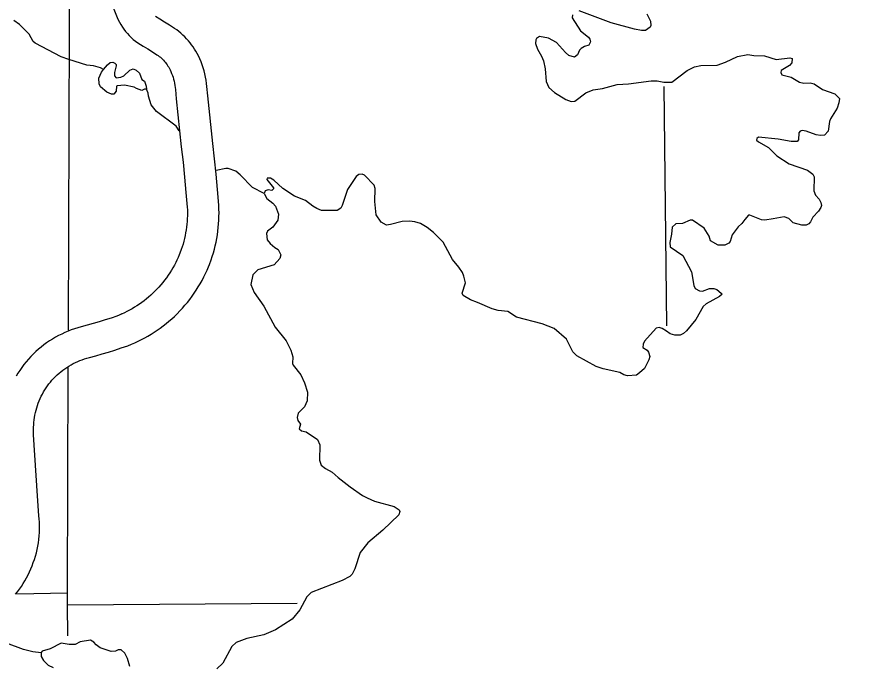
# Model space of a CAD drawing. Extents: x -19 to 366, y -4 to 359.
# Drawn here: x 133.386 to 134.638, y 199.977 to 200.95 of the extents above; entities that cross this region are included whole.
import ezdxf

# ---------------------------------------------------------------- set-up
doc = ezdxf.new("R2010")
doc.units = 0
for name, color, linetype in [('R_Axis', 7, 'Continuous'), ('R_Axis Annot', 7, 'Continuous'), ('R_Border Prem', 7, 'Continuous'), ('R_Contour Annot', 7, 'Continuous'), ('R_Temp Easement', 7, 'Continuous'), ('Sheet Fence', 7, 'Continuous')]:
    doc.layers.add(name, color=color, linetype=linetype)

msp = doc.modelspace()

# ---------------------------------------------------------------- linework, layer by layer
at = {"layer": 'R_Axis'}
for points in [[(133.4636, 200.4803), (133.4655, 201.0842)], [(133.4629, 200.0226), (133.4622, 200.0687), (133.4623, 200.087), (133.4634, 200.4243)]]:
    msp.add_lwpolyline(points, dxfattribs=at)
at = {"layer": 'R_Axis Annot'}
for points in [[(134.36, 200.4867), (134.3556, 200.8454)], [(133.3863, 200.0855), (133.4623, 200.087)], [(133.4622, 200.0687), (133.8062, 200.0715)]]:
    msp.add_lwpolyline(points, dxfattribs=at)
at = {"layer": 'R_Border Prem'}
for points in [[(134.2185, 200.9527), (134.2182, 200.9481), (134.2306, 200.9286), (134.2425, 200.9193), (134.2444, 200.9163), (134.2456, 200.9121), (134.243, 200.9071), (134.2366, 200.9055), (134.2314, 200.9024), (134.2291, 200.8997), (134.2262, 200.8929), (134.2213, 200.8894), (134.213, 200.8919), (134.208, 200.8964), (134.1945, 200.9114), (134.1827, 200.918), (134.169, 200.9201), (134.1645, 200.9174), (134.1634, 200.9155), (134.1631, 200.9098), (134.1659, 200.9015), (134.1721, 200.891), (134.1752, 200.8838), (134.1777, 200.8717), (134.1791, 200.8527)], [(134.3301, 200.9543), (134.3352, 200.9433), (134.3357, 200.9369), (134.335, 200.9342), (134.3279, 200.9292), (134.3218, 200.9291), (134.3112, 200.9312), (134.2766, 200.9406), (134.2286, 200.9585)], [(134.1791, 200.8527), (134.183, 200.8441), (134.1915, 200.8366), (134.2087, 200.8258), (134.2167, 200.8229), (134.222, 200.8234), (134.2384, 200.8361), (134.2497, 200.8405), (134.2637, 200.8425), (134.2856, 200.8482), (134.3022, 200.8492), (134.3362, 200.8538), (134.3453, 200.8539), (134.3552, 200.8518), (134.3673, 200.8516), (134.3905, 200.8694), (134.4014, 200.8748), (134.4108, 200.8769), (134.435, 200.8772), (134.4478, 200.8819), (134.4658, 200.8905), (134.4813, 200.8934), (134.4901, 200.892), (134.506, 200.8915), (134.5238, 200.886), (134.5439, 200.8882), (134.5473, 200.8875), (134.547, 200.8807), (134.5433, 200.8768), (134.5313, 200.8695), (134.5306, 200.8664), (134.5321, 200.863), (134.5458, 200.8594), (134.5584, 200.852), (134.5649, 200.8502), (134.5747, 200.8507), (134.5804, 200.8493), (134.593, 200.8411), (134.6113, 200.8342), (134.6182, 200.8274), (134.6176, 200.821), (134.6147, 200.813), (134.6051, 200.7969), (134.6036, 200.7927), (134.6016, 200.7786), (134.596, 200.7725), (134.5899, 200.772), (134.5835, 200.7731), (134.5686, 200.7785), (134.5626, 200.7792), (134.5595, 200.7784), (134.5577, 200.7761), (134.5571, 200.7655), (134.5549, 200.7632), (134.5461, 200.7631), (134.5264, 200.7666), (134.4972, 200.7692), (134.4946, 200.7673), (134.4943, 200.765), (134.4973, 200.7624), (134.5122, 200.7539), (134.5245, 200.7415), (134.5429, 200.7296), (134.5707, 200.7198)], [(134.5707, 200.7198), (134.5783, 200.7142), (134.5803, 200.71), (134.5802, 200.6892), (134.5826, 200.6828), (134.588, 200.6764), (134.5907, 200.6715), (134.5915, 200.6673), (134.5904, 200.6639), (134.5871, 200.6585), (134.5785, 200.6497), (134.5752, 200.6428), (134.5723, 200.6394), (134.5685, 200.6378), (134.5621, 200.6377), (134.5491, 200.6413), (134.5426, 200.6477), (134.5358, 200.6499), (134.5191, 200.6473), (134.5067, 200.6453), (134.5018, 200.6456), (134.4842, 200.6525), (134.482, 200.6525), (134.4764, 200.646), (134.4723, 200.6399), (134.4667, 200.6352), (134.4578, 200.6233), (134.4546, 200.6131), (134.4527, 200.6108), (134.4467, 200.6076), (134.4369, 200.6079), (134.425, 200.6142), (134.4234, 200.621), (134.4156, 200.633), (134.3981, 200.6449), (134.395, 200.6452), (134.3834, 200.6401), (134.3735, 200.6396), (134.3676, 200.6346), (134.367, 200.624), (134.3641, 200.6114), (134.365, 200.6053), (134.3837, 200.5923), (134.397, 200.5675), (134.4003, 200.547), (134.4023, 200.5429), (134.4088, 200.5392), (134.4133, 200.5389), (134.4238, 200.5428), (134.4303, 200.5429), (134.4345, 200.5414), (134.441, 200.5359), (134.4425, 200.534), (134.4388, 200.5305), (134.4189, 200.5196), (134.4144, 200.5158), (134.4034, 200.4962), (134.3892, 200.4794), (134.3847, 200.4751), (134.3799, 200.4728), (134.3719, 200.473), (134.3647, 200.4748), (134.3593, 200.4786)], [(133.8357, 200.6628), (133.8296, 200.6661), (133.8185, 200.6747), (133.8021, 200.6809), (133.7849, 200.6924), (133.7711, 200.7051), (133.7661, 200.7081), (133.7615, 200.708), (133.7608, 200.7061), (133.7705, 200.6934), (133.7705, 200.6918), (133.7683, 200.6895), (133.7626, 200.6906), (133.7584, 200.689), (133.7566, 200.6852), (133.7609, 200.6777), (133.7697, 200.6706), (133.7735, 200.6661), (133.7783, 200.654), (133.7773, 200.6453), (133.7695, 200.6345), (133.762, 200.6287), (133.7602, 200.6253), (133.7611, 200.6158), (133.7657, 200.6102), (133.7726, 200.6042), (133.7779, 200.6013), (133.7815, 200.593), (133.78, 200.5876), (133.7715, 200.578), (133.7474, 200.5709), (133.7399, 200.5632), (133.7367, 200.5487), (133.7418, 200.5366), (133.7561, 200.5164), (133.7733, 200.4847), (133.7895, 200.4641), (133.7969, 200.4502), (133.7997, 200.4403), (133.7991, 200.4305), (133.8003, 200.4278), (133.8118, 200.4132), (133.8173, 200.4015), (133.8217, 200.3875), (133.8211, 200.3746), (133.8171, 200.3655), (133.8078, 200.3559), (133.806, 200.3494), (133.8072, 200.3452), (133.8111, 200.3396), (133.8093, 200.3327), (133.8127, 200.3294), (133.8196, 200.3279), (133.8368, 200.3164), (133.8399, 200.3085), (133.8395, 200.2854), (133.8419, 200.2782), (133.8488, 200.273), (133.8587, 200.2678), (133.8676, 200.2596), (133.8856, 200.2454), (133.9039, 200.2328), (133.9112, 200.2291)], [(134.3593, 200.4786), (134.3528, 200.483), (134.3483, 200.4841), (134.3441, 200.4833), (134.3266, 200.4637), (134.3244, 200.4595), (134.3241, 200.4542), (134.3302, 200.4501), (134.3322, 200.4474), (134.3342, 200.441), (134.3331, 200.4357), (134.3265, 200.4231), (134.319, 200.4162), (134.3145, 200.4131), (134.3009, 200.4121), (134.2956, 200.4132), (134.2895, 200.4169), (134.2644, 200.4226), (134.2541, 200.4259), (134.2251, 200.4421), (134.219, 200.4478), (134.2096, 200.467), (134.1912, 200.483), (134.1729, 200.49), (134.1349, 200.4997), (134.1219, 200.5082), (134.1071, 200.5099), (134.0984, 200.5124), (134.0763, 200.522), (134.0656, 200.5256), (134.0546, 200.5323), (134.0534, 200.5357), (134.0581, 200.551), (134.056, 200.5612), (134.054, 200.5665), (134.0482, 200.5747), (134.0386, 200.5863), (134.025, 200.6119), (134.0103, 200.6265), (134.0011, 200.634), (133.9908, 200.6399), (133.9825, 200.6425), (133.9745, 200.6435), (133.9632, 200.6433), (133.9462, 200.6385), (133.9401, 200.6377), (133.9318, 200.6421), (133.9244, 200.653), (133.9226, 200.6731), (133.923, 200.6925), (133.9214, 200.6974), (133.9072, 200.7127), (133.9034, 200.7142), (133.8985, 200.7134), (133.8947, 200.7107), (133.8818, 200.6911), (133.8738, 200.6671), (133.8716, 200.6633), (133.866, 200.6594), (133.8425, 200.6598), (133.8357, 200.6628)], [(133.9112, 200.2291), (133.9222, 200.2239), (133.9515, 200.216), (133.9591, 200.2112), (133.9599, 200.2085), (133.9585, 200.2039), (133.9346, 200.1808), (133.9122, 200.1619), (133.9007, 200.147), (133.8927, 200.123), (133.8887, 200.1146), (133.8853, 200.1111), (133.8737, 200.1053), (133.827, 200.0875), (133.8207, 200.081), (133.8104, 200.0611), (133.7989, 200.0473), (133.7738, 200.0314), (133.7561, 200.0239), (133.7308, 200.0186), (133.715, 200.0124), (133.7083, 200.0066), (133.695, 199.9813), (133.6861, 199.9729)], [(133.5554, 199.9763), (133.5522, 199.9884), (133.5483, 199.9964), (133.5426, 200.0016), (133.538, 200.0015), (133.5343, 199.9992), (133.5275, 199.9987), (133.5111, 200.0046), (133.505, 200.009), (133.5015, 200.0131), (133.4965, 200.0161), (133.4811, 200.0132), (133.4739, 200.0093), (133.4648, 200.0092), (133.4527, 200.0113), (133.4362, 200.0027), (133.4245, 199.9995), (133.4226, 199.9972), (133.4227, 199.9912), (133.4262, 199.9855), (133.4335, 199.9784), (133.4408, 199.9747)]]:
    msp.add_lwpolyline(points, dxfattribs=at)
at = {"layer": 'R_Contour Annot'}
msp.add_line((133.5432, 200.5044), (133.5437, 200.5046), dxfattribs=at)
for points in [[(133.5261, 200.9747), (133.5367, 200.9488), (133.5383, 200.9453), (133.5401, 200.9416), (133.5421, 200.938), (133.5444, 200.9344), (133.5467, 200.9311), (133.5492, 200.9278), (133.5519, 200.9247), (133.5547, 200.9217), (133.5576, 200.9188), (133.5607, 200.916), (133.564, 200.9135), (133.5677, 200.9108), (133.5757, 200.906), (133.5826, 200.9017), (133.5896, 200.8973), (133.5961, 200.893), (133.5979, 200.8918), (133.5996, 200.8905), (133.6013, 200.8891), (133.6029, 200.8876), (133.6045, 200.8861), (133.606, 200.8846), (133.6074, 200.883), (133.6088, 200.8813), (133.6102, 200.8796), (133.6114, 200.8778), (133.6126, 200.876), (133.6138, 200.8741), (133.6148, 200.8723), (133.6158, 200.8704), (133.617, 200.8677), (133.6182, 200.8649), (133.6193, 200.862), (133.6203, 200.8591), (133.6211, 200.8561), (133.6219, 200.8531), (133.6226, 200.8501), (133.6231, 200.847), (133.6236, 200.844), (133.6239, 200.8408), (133.6252, 200.827), (133.6327, 200.7549), (133.6353, 200.7321), (133.6376, 200.7095), (133.6397, 200.6868), (133.6416, 200.6645), (133.6418, 200.6605), (133.6418, 200.6562), (133.6418, 200.6518), (133.6416, 200.6475), (133.6414, 200.6432), (133.641, 200.639), (133.6405, 200.6347), (133.6399, 200.6304), (133.6392, 200.6261), (133.6384, 200.6219), (133.6374, 200.6177), (133.6364, 200.6135), (133.6353, 200.6093), (133.634, 200.6053), (133.6327, 200.6013), (133.6306, 200.5956), (133.6296, 200.5931), (133.628, 200.5891), (133.6262, 200.5852), (133.6244, 200.5815), (133.6224, 200.5777), (133.6202, 200.5738), (133.6179, 200.57), (133.6155, 200.5662), (133.613, 200.5625), (133.6104, 200.5588), (133.6077, 200.5552), (133.6049, 200.5517), (133.6021, 200.5482), (133.5991, 200.5449), (133.5961, 200.5415), (133.5932, 200.5385), (133.5902, 200.5357), (133.587, 200.5327), (133.5837, 200.5299), (133.5804, 200.5271), (133.5769, 200.5245), (133.5735, 200.5219), (133.5699, 200.5194), (133.5663, 200.517), (133.5626, 200.5147), (133.5589, 200.5124), (133.5551, 200.5103), (133.5513, 200.5083), (133.5474, 200.5064), (133.5432, 200.5044)], [(133.5632, 200.4615), (133.5679, 200.4637), (133.5729, 200.4662), (133.5778, 200.4688), (133.5826, 200.4715), (133.5873, 200.4743), (133.592, 200.4772), (133.5966, 200.4803), (133.6012, 200.4835), (133.6056, 200.4868), (133.6099, 200.4902), (133.6142, 200.4937), (133.6184, 200.4973), (133.6225, 200.501), (133.6267, 200.505), (133.6307, 200.5092), (133.6345, 200.5134), (133.6382, 200.5177), (133.6418, 200.522), (133.6453, 200.5265), (133.6487, 200.531), (133.6519, 200.5356), (133.6551, 200.5403), (133.6581, 200.5451), (133.6611, 200.5499), (133.6638, 200.5549), (133.6666, 200.56), (133.6691, 200.5652), (133.6714, 200.5702), (133.6735, 200.5754), (133.6749, 200.5789), (133.6774, 200.5856), (133.6791, 200.5909), (133.6808, 200.5962), (133.6822, 200.6015), (133.6835, 200.6069), (133.6847, 200.6123), (133.6858, 200.6177), (133.6867, 200.6232), (133.6875, 200.6287), (133.6881, 200.6341), (133.6886, 200.6396), (133.6889, 200.6452), (133.6891, 200.6507), (133.6892, 200.6562), (133.6891, 200.6617), (133.6889, 200.6675), (133.6869, 200.691), (133.6847, 200.7141), (133.6824, 200.7371), (133.6798, 200.76), (133.6723, 200.8316), (133.671, 200.8455), (133.6705, 200.85), (133.6698, 200.8548), (133.669, 200.8595), (133.668, 200.8641), (133.6668, 200.8687), (133.6654, 200.8733), (133.6639, 200.8778), (133.6623, 200.8822), (133.6604, 200.8867), (133.6584, 200.8911), (133.6565, 200.8947), (133.6546, 200.8982), (133.6525, 200.9015), (133.6504, 200.9048), (133.6481, 200.9079), (133.6457, 200.911), (133.6432, 200.914), (133.6406, 200.9169), (133.6378, 200.9198), (133.635, 200.9225), (133.6321, 200.9251), (133.629, 200.9276), (133.6259, 200.93), (133.6227, 200.9322), (133.6151, 200.9372), (133.6077, 200.9418), (133.6003, 200.9464), (133.5939, 200.9503)], [(133.5437, 200.5046), (133.5395, 200.5028), (133.5359, 200.5013), (133.5276, 200.4985), (133.5187, 200.4957), (133.5098, 200.4929), (133.5008, 200.4902), (133.4918, 200.4877), (133.4826, 200.4852), (133.4779, 200.4839), (133.4729, 200.4823), (133.4679, 200.4806), (133.4631, 200.4787), (133.4582, 200.4766), (133.4535, 200.4745), (133.4488, 200.4721), (133.4443, 200.4696), (133.4398, 200.467), (133.4354, 200.4642), (133.431, 200.4613), (133.4268, 200.4582), (133.4227, 200.455), (133.4186, 200.4516), (133.4148, 200.4482), (133.411, 200.4446), (133.4073, 200.4408), (133.4037, 200.437), (133.4003, 200.4331), (133.3969, 200.4289), (133.3937, 200.4244), (133.3907, 200.4201), (133.3879, 200.4157), (133.3853, 200.4112)], [(133.3845, 200.0846), (133.3875, 200.0885), (133.3904, 200.0924), (133.3932, 200.0965), (133.3959, 200.1007), (133.3985, 200.105), (133.4009, 200.1093), (133.4032, 200.1138), (133.4053, 200.1182), (133.4073, 200.1226), (133.4092, 200.1273), (133.411, 200.1321), (133.4127, 200.1369), (133.4142, 200.1418), (133.4156, 200.1468), (133.4167, 200.1518), (133.4178, 200.1568), (133.4186, 200.1618), (133.4193, 200.1669), (133.4198, 200.1721), (133.4202, 200.1771), (133.4204, 200.1823), (133.4204, 200.1875), (133.4203, 200.1925), (133.42, 200.1977), (133.4195, 200.2021), (133.4175, 200.2323), (133.4154, 200.2628), (133.4135, 200.2932), (133.4115, 200.3235), (133.4114, 200.3274), (133.4113, 200.3311), (133.4114, 200.3348), (133.4116, 200.3385), (133.4119, 200.3422), (133.4123, 200.3459), (133.4128, 200.3496), (133.4135, 200.3532), (133.4143, 200.3568), (133.4152, 200.3604), (133.4162, 200.364), (133.4173, 200.3675), (133.4185, 200.371), (133.4199, 200.3744), (133.4213, 200.3778), (133.4229, 200.3812), (133.4246, 200.3845), (133.4264, 200.3877), (133.4283, 200.3909), (133.4303, 200.3941), (133.4323, 200.3971), (133.4344, 200.3999), (133.4366, 200.4026), (133.439, 200.4054), (133.4415, 200.4081), (133.4441, 200.4107), (133.4468, 200.4132), (133.4495, 200.4157), (133.4523, 200.4181), (133.4552, 200.4203), (133.4582, 200.4225), (133.4613, 200.4246), (133.4644, 200.4265), (133.4676, 200.4284), (133.4708, 200.4302), (133.4741, 200.4318), (133.4775, 200.4334), (133.4808, 200.4348), (133.4843, 200.4361), (133.4878, 200.4373), (133.4913, 200.4384), (133.4951, 200.4395), (133.5045, 200.4421), (133.514, 200.4448), (133.5235, 200.4476), (133.533, 200.4505), (133.5424, 200.4536), (133.5524, 200.4569), (133.5579, 200.4592), (133.5632, 200.4615)]]:
    msp.add_lwpolyline(points, dxfattribs=at)
at = {"layer": 'R_Temp Easement'}
for points in [[(133.6295, 200.779), (133.6252, 200.7858), (133.5957, 200.8081), (133.5876, 200.8179), (133.5833, 200.8311), (133.5832, 200.8353), (133.5805, 200.8413), (133.5774, 200.8416), (133.5737, 200.8393), (133.5657, 200.8422), (133.5623, 200.8445), (133.5474, 200.8473), (133.5365, 200.8464), (133.5354, 200.846), (133.5351, 200.8384), (133.5314, 200.8338), (133.528, 200.8341), (133.5211, 200.837), (133.5115, 200.8449), (133.5096, 200.8494), (133.5094, 200.8577), (133.5131, 200.8669), (133.516, 200.8707), (133.5118, 200.8733), (133.5012, 200.8762), (133.4913, 200.8772), (133.4643, 200.8856), (133.4529, 200.8896), (133.4136, 200.9103), (133.4106, 200.9129), (133.4047, 200.9238), (133.3901, 200.938), (133.3817, 200.944)], [(133.516, 200.8707), (133.522, 200.8776), (133.5261, 200.8815), (133.5299, 200.8819), (133.5329, 200.8805), (133.5349, 200.8782), (133.5353, 200.8763), (133.5324, 200.8664), (133.5325, 200.8615), (133.5352, 200.8585), (133.5423, 200.8593), (133.5465, 200.8613), (133.5558, 200.8698), (133.5607, 200.8717), (133.5653, 200.8699), (133.5699, 200.8654), (133.5738, 200.856), (133.5773, 200.8534), (133.58, 200.8458), (133.5805, 200.8413)], [(133.7566, 200.6852), (133.7394, 200.6941), (133.7206, 200.7131), (133.7141, 200.7184), (133.703, 200.7224), (133.6992, 200.7227), (133.6847, 200.7196)], [(133.4228, 199.9971), (133.4101, 199.9985), (133.3961, 200.0021), (133.3708, 200.0115), (133.3654, 200.0125), (133.3537, 200.0117), (133.3444, 200.0093), (133.3194, 199.9973), (133.3008, 199.9924), (133.2681, 199.9889), (133.2344, 199.9947), (133.2202, 199.9964), (133.2036, 199.9948), (133.1897, 199.9976)]]:
    msp.add_lwpolyline(points, dxfattribs=at)
at = {"layer": 'Sheet Fence'}
for points in [[(139.4406, 1.5315), (139.2511, 10.1473), (139.0608, 18.7633), (138.8699, 27.3793), (138.6784, 35.9956), (138.4861, 44.6119), (138.2932, 53.2285), (138.0997, 61.8451), (137.9055, 70.4619), (137.7106, 79.0789), (137.5151, 87.6959), (137.319, 96.3132), (137.1221, 104.9306), (136.9247, 113.5481), (136.7265, 122.1658), (136.5278, 130.7836), (136.3283, 139.4016), (136.1282, 148.0197), (135.9275, 156.6379), (135.7261, 165.2564), (135.5241, 173.8749), (135.3214, 182.4936), (135.1181, 191.1125), (134.9141, 199.7315), (134.7095, 208.3506), (134.5043, 216.9699), (134.2984, 225.5894), (134.0919, 234.209), (133.8847, 242.8288), (133.6769, 251.4487), (133.4685, 260.0687), (133.2594, 268.6889), (133.0497, 277.3093), (132.8393, 285.9298), (132.6283, 294.5504), (132.4167, 303.1713), (132.2044, 311.7922), (131.9916, 320.4133), (131.778, 329.0346), (131.5639, 337.656), (131.3491, 346.2776)], [(0, 198.1326), (7.1014, 198.137), (14.2028, 198.1503), (21.3042, 198.1724), (28.4055, 198.2034), (35.5068, 198.2433), (42.6081, 198.292), (49.7092, 198.3496), (56.8103, 198.4161), (63.9113, 198.4913), (71.0123, 198.5755), (78.1131, 198.6685), (85.2137, 198.7704), (92.3143, 198.8811), (99.4147, 199.0007), (106.5149, 199.1291), (113.615, 199.2664), (120.7149, 199.4126), (127.8146, 199.5676), (134.9141, 199.7315), (142.0135, 199.9042), (149.1125, 200.0858), (156.2114, 200.2762), (163.31, 200.4755), (170.4084, 200.6837), (177.5065, 200.9007), (184.6043, 201.1265), (191.7018, 201.3612), (198.799, 201.6048), (205.896, 201.8572), (212.9926, 202.1185), (220.0888, 202.3886), (227.1848, 202.6676), (234.2803, 202.9554), (241.3755, 203.2521), (248.4704, 203.5576), (255.5648, 203.872), (262.6589, 204.1952), (269.7525, 204.5273), (276.8457, 204.8682), (283.9385, 205.218), (291.0309, 205.5766), (298.1228, 205.9441), (305.2142, 206.3204), (312.3051, 206.7056), (319.3956, 207.0996), (326.4856, 207.5024), (333.5751, 207.9141), (340.664, 208.3347)]]:
    msp.add_spline(points, degree=3, dxfattribs=at)

doc.saveas('drawing.dxf')
